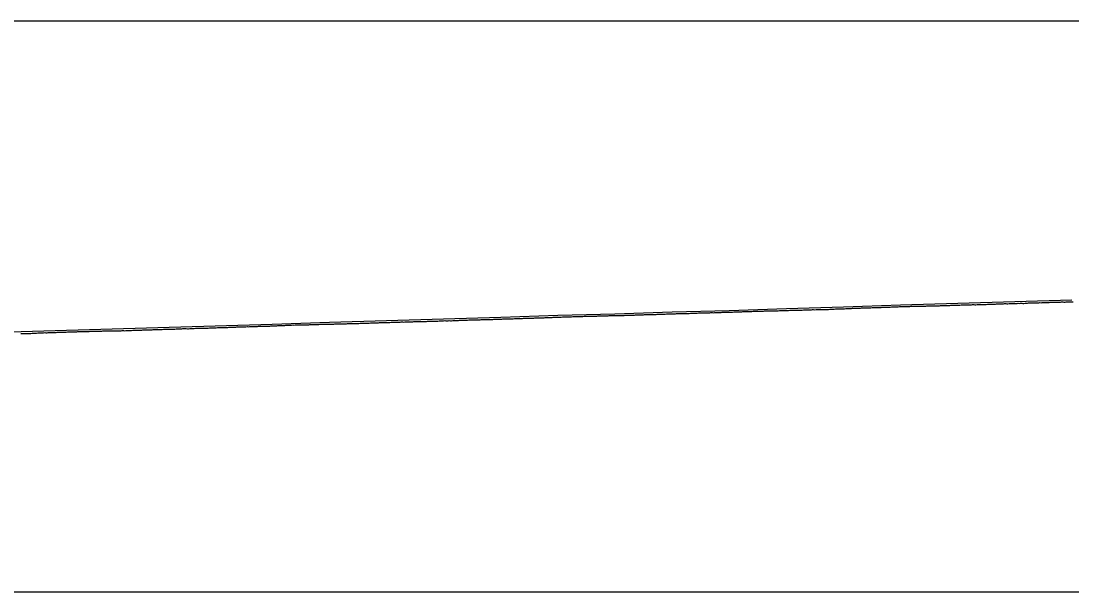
# Model space of a CAD drawing. Extents: x 2898 to 49495, y -15038 to -13538.
# Drawn here: x 31783 to 32703, y -14538 to -14038 of the extents above; entities that cross this region are included whole.
import ezdxf

# ---------------------------------------------------------------- set-up
doc = ezdxf.new("R2010")
doc.units = 0
for name, color, linetype in [('RD_DDB_Profile_EX', 7, 'Continuous'), ('RD_DDB_Profile_PR', 7, 'Continuous'), ('RD_SHT_ShtClip', 7, 'Continuous')]:
    doc.layers.add(name, color=color, linetype=linetype)

msp = doc.modelspace()

# ---------------------------------------------------------------- linework, layer by layer
at = {"layer": 'RD_DDB_Profile_EX'}
for points in [[(32614.34, -14286.91), (32615.34, -14286.86), (32616.34, -14286.81), (32617.34, -14286.77), (32618.34, -14286.86), (32619.34, -14286.86), (32620.27, -14286.81), (32621.34, -14286.81), (32622.34, -14286.76), (32623.34, -14286.72), (32624.34, -14286.67), (32625.34, -14286.67), (32626.34, -14286.57), (32627.34, -14286.57), (32628.34, -14286.57), (32629.34, -14286.52), (32630.34, -14286.52), (32631.34, -14286.47), (32632.34, -14286.42), (32633.27, -14286.42), (32634.34, -14286.42), (32635.27, -14286.37), (32636.34, -14286.32), (32637.34, -14286.21), (32638.34, -14286.17), (32639.34, -14286.18), (32640.34, -14286.14), (32641.34, -14286.14), (32642.34, -14286.12), (32643.34, -14286.03), (32644.34, -14285.98), (32645.34, -14285.98), (32646.34, -14286.03), (32647.34, -14286.02), (32648.34, -14285.97), (32649.34, -14285.87), (32650.27, -14285.83), (32651.34, -14285.77), (32652.34, -14285.78), (32653.34, -14285.78), (32654.34, -14285.73), (32655.34, -14285.73), (32656.34, -14285.67), (32657.34, -14285.71), (32658.34, -14285.67), (32659.34, -14285.53), (32660.34, -14285.71), (32661.27, -14285.71), (32662.34, -14285.56), (32663.34, -14285.52), (32664.34, -14285.42), (32665.34, -14285.33), (32666.27, -14285.38), (32667.34, -14285.36), (32668.34, -14285.36), (32669.34, -14285.36), (32670.34, -14285.31), (32671.34, -14285.31), (32672.34, -14285.16), (32673.34, -14285.12), (32674.27, -14285.12), (32675.34, -14285.06), (32676.34, -14285.11), (32677.34, -14285.02), (32678.34, -14285.02), (32679.27, -14285.02), (32680.34, -14285.05), (32681.34, -14284.97), (32682.34, -14284.92), (32683.27, -14284.92), (32684.34, -14284.77), (32685.34, -14284.81), (32686.34, -14284.76), (32687.27, -14284.72), (32688.34, -14284.76), (32689.34, -14284.76), (32690.34, -14284.66), (32691.34, -14284.71), (32692.27, -14284.66), (32693.34, -14284.61), (32694.34, -14284.52), (32695.34, -14284.52), (32696.34, -14284.6), (32697.34, -14284.55), (32698.34, -14284.46), (32699.34, -14284.41), (32700.27, -14284.41), (32701.33, -14284.36), (32702.33, -14284.31), (32703.33, -14284.31), (32704.33, -14284.26)], [(32314.36, -14296.12), (32315.28, -14296.08), (32316.36, -14296.02), (32317.36, -14295.97), (32318.36, -14296.01), (32319.28, -14296.01), (32320.36, -14295.93), (32321.36, -14295.87), (32322.36, -14295.87), (32323.36, -14295.82), (32324.28, -14295.78), (32325.36, -14295.72), (32326.36, -14295.72), (32327.35, -14295.67), (32328.35, -14295.67), (32329.35, -14295.57), (32330.35, -14295.57), (32331.35, -14295.53), (32332.35, -14295.49), (32333.35, -14295.43), (32334.35, -14295.37), (32335.35, -14295.37), (32336.35, -14295.42), (32337.35, -14295.41), (32338.35, -14295.36), (32339.35, -14295.36), (32340.35, -14295.31), (32341.35, -14295.23), (32342.35, -14295.18), (32343.35, -14295.18), (32344.35, -14295.13), (32345.35, -14295.12), (32346.35, -14295.07), (32347.35, -14295.06), (32348.35, -14295.02), (32349.35, -14295.02), (32350.35, -14294.97), (32351.35, -14294.92), (32352.35, -14294.92), (32353.35, -14294.87), (32354.35, -14294.78), (32355.35, -14294.77), (32356.35, -14294.77), (32357.35, -14294.72), (32358.35, -14294.72), (32359.35, -14294.72), (32360.35, -14294.67), (32361.35, -14294.63), (32362.35, -14294.62), (32363.35, -14294.53), (32364.35, -14294.53), (32365.35, -14294.61), (32366.35, -14294.52), (32367.35, -14294.47), (32368.35, -14294.47), (32369.36, -14294.42), (32370.36, -14294.33), (32371.36, -14294.29), (32372.36, -14294.28), (32373.36, -14294.23), (32374.36, -14294.23), (32375.36, -14294.18), (32376.36, -14294.13), (32377.36, -14294.13), (32378.36, -14294.13), (32379.36, -14294.08), (32380.36, -14293.94), (32381.36, -14294.02), (32382.27, -14293.98), (32383.36, -14293.94), (32384.36, -14293.99), (32385.36, -14293.93), (32386.36, -14293.88), (32387.27, -14293.79), (32388.36, -14293.78), (32389.36, -14293.87), (32390.36, -14293.83), (32391.36, -14293.73), (32392.27, -14293.73), (32393.36, -14293.72), (32394.27, -14293.72), (32395.36, -14293.72), (32396.36, -14293.62), (32397.27, -14293.53), (32398.27, -14293.54), (32399.36, -14293.48), (32400.36, -14293.47), (32401.36, -14293.43), (32402.27, -14293.39), (32403.35, -14293.43), (32404.35, -14293.38), (32405.35, -14293.34), (32406.27, -14293.29), (32407.27, -14293.21), (32408.35, -14293.13), (32409.35, -14293.13), (32410.27, -14293.18), (32411.35, -14293.13), (32412.27, -14293.08), (32413.35, -14292.99), (32414.27, -14292.99)], [(32414.27, -14292.99), (32415.35, -14292.97), (32416.35, -14292.92), (32417.27, -14292.92), (32418.27, -14292.87), (32419.35, -14292.82), (32420.35, -14292.73), (32421.35, -14292.73), (32422.27, -14292.77), (32423.27, -14292.77), (32424.35, -14292.68), (32425.35, -14292.67), (32426.35, -14292.67), (32427.27, -14292.63), (32428.35, -14292.57), (32429.35, -14292.53), (32430.35, -14292.48), (32431.27, -14292.48), (32432.35, -14292.46), (32433.35, -14292.41), (32434.27, -14292.37), (32435.27, -14292.37), (32436.35, -14292.37), (32437.35, -14292.37), (32438.35, -14292.32), (32439.27, -14292.27), (32440.35, -14292.26), (32441.35, -14292.27), (32442.35, -14292.26), (32443.27, -14292.21), (32444.35, -14292.16), (32445.35, -14292.21), (32446.27, -14292.16), (32447.28, -14292.11), (32448.35, -14292.05), (32449.35, -14292), (32450.35, -14291.96), (32451.28, -14292), (32452.35, -14291.97), (32453.35, -14291.92), (32454.35, -14291.91), (32455.27, -14291.86), (32456.34, -14291.81), (32457.34, -14291.76), (32458.27, -14291.72), (32459.34, -14291.71), (32460.27, -14291.71), (32461.34, -14291.71), (32462.27, -14291.71), (32463.34, -14291.67), (32464.34, -14291.62), (32465.27, -14291.57), (32466.34, -14291.61), (32467.27, -14291.56), (32468.34, -14291.47), (32469.34, -14291.42), (32470.27, -14291.42), (32471.34, -14291.47), (32472.27, -14291.47), (32473.34, -14291.41), (32474.34, -14291.32), (32475.27, -14291.32), (32476.34, -14291.23), (32477.27, -14291.23), (32478.34, -14291.26), (32479.34, -14291.22), (32480.27, -14291.12), (32481.34, -14291.13), (32482.27, -14291.08), (32483.34, -14291.02), (32484.34, -14291.06), (32485.27, -14291.02), (32486.34, -14290.98), (32487.27, -14290.98), (32488.34, -14290.96), (32489.27, -14290.96), (32490.34, -14290.96), (32491.34, -14290.91), (32492.27, -14290.77), (32493.34, -14290.77), (32494.27, -14290.86), (32495.34, -14290.71), (32496.27, -14290.62), (32497.27, -14290.62), (32498.34, -14290.58), (32499.27, -14290.48), (32500.34, -14290.47), (32501.34, -14290.52), (32502.27, -14290.47), (32503.27, -14290.42), (32504.27, -14290.42), (32505.34, -14290.31), (32506.27, -14290.22), (32507.27, -14290.21), (32508.34, -14290.21), (32509.27, -14290.17), (32510.27, -14290.13), (32511.34, -14290.07), (32512.27, -14290.02), (32513.27, -14289.98), (32514.27, -14289.93)], [(32514.27, -14289.93), (32515.34, -14289.97), (32516.34, -14289.92), (32517.27, -14289.82), (32518.34, -14289.82), (32519.27, -14289.77), (32520.27, -14289.77), (32521.34, -14289.76), (32522.27, -14289.67), (32523.34, -14289.62), (32524.27, -14289.57), (32525.34, -14289.57), (32526.27, -14289.57), (32527.27, -14289.52), (32528.34, -14289.46), (32529.34, -14289.46), (32530.34, -14289.41), (32531.27, -14289.41), (32532.34, -14289.41), (32533.34, -14289.31), (32534.27, -14289.26), (32535.34, -14289.21), (32536.34, -14289.21), (32537.34, -14289.16), (32538.27, -14289.16), (32539.34, -14289.01), (32540.34, -14289.06), (32541.27, -14289.01), (32542.34, -14288.96), (32543.34, -14288.96), (32544.34, -14288.96), (32545.27, -14288.87), (32546.34, -14288.86), (32547.34, -14288.81), (32548.34, -14288.8), (32549.34, -14288.75), (32550.34, -14288.66), (32551.34, -14288.66), (32552.34, -14288.61), (32553.34, -14288.57), (32554.34, -14288.56), (32555.34, -14288.6), (32556.34, -14288.46), (32557.34, -14288.46), (32558.34, -14288.51), (32559.34, -14288.46), (32560.34, -14288.41), (32561.34, -14288.41), (32562.34, -14288.31), (32563.34, -14288.31), (32564.34, -14288.3), (32565.34, -14288.31), (32566.33, -14288.21), (32567.33, -14288.21), (32568.33, -14288.21), (32569.33, -14288.15), (32570.33, -14288.11), (32571.33, -14288.11), (32572.33, -14288.06), (32573.33, -14288.06), (32574.33, -14288.11), (32575.33, -14288.06), (32576.33, -14288.01), (32577.33, -14287.96), (32578.33, -14287.95), (32579.33, -14287.96), (32580.33, -14287.91), (32581.33, -14287.86), (32582.33, -14287.85), (32583.33, -14287.85), (32584.33, -14287.86), (32585.33, -14287.81), (32586.33, -14287.76), (32587.33, -14287.76), (32588.33, -14287.71), (32589.33, -14287.66), (32590.33, -14287.66), (32591.26, -14287.61), (32592.33, -14287.56), (32593.33, -14287.56), (32594.34, -14287.56), (32595.34, -14287.52), (32596.34, -14287.46), (32597.34, -14287.42), (32598.34, -14287.37), (32599.34, -14287.32), (32600.34, -14287.31), (32601.34, -14287.31), (32602.34, -14287.26), (32603.34, -14287.21), (32604.34, -14287.17), (32605.34, -14287.17), (32606.26, -14287.12), (32607.34, -14287.02), (32608.34, -14287.02), (32609.34, -14287.02), (32610.34, -14287.02), (32611.34, -14286.97), (32612.34, -14286.92), (32613.34, -14286.96), (32614.34, -14286.91)], [(32014.37, -14304.99), (32015.37, -14304.85), (32016.28, -14304.76), (32017.37, -14304.79), (32018.37, -14304.74), (32019.28, -14304.79), (32020.37, -14304.74), (32021.28, -14304.65), (32022.37, -14304.69), (32023.37, -14304.64), (32024.28, -14304.55), (32025.37, -14304.54), (32026.28, -14304.59), (32027.28, -14304.58), (32028.37, -14304.59), (32029.37, -14304.5), (32030.28, -14304.5), (32031.37, -14304.43), (32032.37, -14304.43), (32033.28, -14304.43), (32034.37, -14304.43), (32035.37, -14304.38), (32036.28, -14304.29), (32037.37, -14304.33), (32038.28, -14304.28), (32039.37, -14304.24), (32040.28, -14304.2), (32041.28, -14304.19), (32042.37, -14304.09), (32043.37, -14304.09), (32044.28, -14304.14), (32045.37, -14304.05), (32046.37, -14304.04), (32047.28, -14304), (32048.37, -14303.95), (32049.37, -14303.95), (32050.28, -14303.95), (32051.37, -14303.89), (32052.37, -14303.89), (32053.28, -14303.89), (32054.28, -14303.84), (32055.28, -14303.79), (32056.37, -14303.79), (32057.37, -14303.79), (32058.28, -14303.75), (32059.37, -14303.66), (32060.37, -14303.65), (32061.28, -14303.65), (32062.37, -14303.69), (32063.37, -14303.77), (32064.28, -14303.64), (32065.37, -14303.59), (32066.37, -14303.54), (32067.37, -14303.5), (32068.28, -14303.5), (32069.28, -14303.45), (32070.37, -14303.44), (32071.28, -14303.44), (32072.37, -14303.34), (32073.37, -14303.34), (32074.37, -14303.33), (32075.28, -14303.33), (32076.37, -14303.34), (32077.37, -14303.28), (32078.28, -14303.24), (32079.28, -14303.24), (32080.37, -14303.19), (32081.28, -14303.15), (32082.37, -14303.18), (32083.37, -14303.14), (32084.37, -14303), (32085.28, -14303), (32086.28, -14302.99), (32087.37, -14303.02), (32088.28, -14302.93), (32089.37, -14302.88), (32090.37, -14302.88), (32091.28, -14302.79), (32092.28, -14302.79), (32093.37, -14302.78), (32094.37, -14302.74), (32095.28, -14302.69), (32096.37, -14302.64), (32097.37, -14302.58), (32098.28, -14302.54), (32099.28, -14302.45), (32100.37, -14302.49), (32101.37, -14302.49), (32102.28, -14302.45), (32103.37, -14302.44), (32104.37, -14302.4), (32105.28, -14302.35), (32106.36, -14302.34), (32107.36, -14302.29), (32108.28, -14302.29), (32109.36, -14302.29), (32110.36, -14302.24), (32111.36, -14302.2), (32112.28, -14302.2), (32113.36, -14302.25), (32114.36, -14302.19)], [(32114.36, -14302.19), (32115.28, -14302.1), (32116.36, -14302), (32117.36, -14302.01), (32118.28, -14302.05), (32119.36, -14302), (32120.36, -14301.96), (32121.36, -14301.99), (32122.28, -14301.95), (32123.36, -14301.8), (32124.28, -14301.8), (32125.28, -14301.75), (32126.36, -14301.75), (32127.36, -14301.7), (32128.36, -14301.7), (32129.36, -14301.7), (32130.36, -14301.66), (32131.28, -14301.61), (32132.36, -14301.6), (32133.36, -14301.59), (32134.36, -14301.64), (32135.36, -14301.59), (32136.36, -14301.5), (32137.28, -14301.54), (32138.36, -14301.49), (32139.36, -14301.44), (32140.36, -14301.44), (32141.36, -14301.39), (32142.36, -14301.38), (32143.36, -14301.33), (32144.28, -14301.24), (32145.36, -14301.23), (32146.36, -14301.19), (32147.36, -14301.19), (32148.36, -14301.18), (32149.36, -14301.04), (32150.28, -14301.04), (32151.36, -14301.04), (32152.36, -14301.03), (32153.36, -14300.94), (32154.36, -14300.84), (32155.36, -14300.93), (32156.28, -14300.88), (32157.36, -14300.88), (32158.36, -14300.78), (32159.36, -14300.97), (32160.36, -14301.05), (32161.36, -14300.77), (32162.36, -14300.77), (32163.28, -14300.68), (32164.36, -14300.58), (32165.36, -14300.58), (32166.36, -14300.58), (32167.36, -14300.53), (32168.36, -14300.53), (32169.28, -14300.48), (32170.36, -14300.43), (32171.36, -14300.43), (32172.36, -14300.38), (32173.36, -14300.37), (32174.36, -14300.32), (32175.36, -14300.27), (32176.28, -14300.27), (32177.36, -14300.27), (32178.36, -14300.22), (32179.36, -14300.22), (32180.36, -14300.16), (32181.36, -14300.21), (32182.28, -14300.21), (32183.36, -14300.02), (32184.36, -14300.07), (32185.36, -14300.01), (32186.36, -14299.96), (32187.36, -14299.95), (32188.28, -14299.91), (32189.36, -14299.91), (32190.36, -14299.86), (32191.36, -14299.81), (32192.36, -14299.81), (32193.36, -14299.81), (32194.36, -14299.76), (32195.28, -14299.76), (32196.36, -14299.71), (32197.36, -14299.66), (32198.36, -14299.57), (32199.28, -14299.48), (32200.28, -14299.48), (32201.36, -14299.52), (32202.36, -14299.46), (32203.35, -14299.42), (32204.35, -14299.42), (32205.35, -14299.36), (32206.27, -14299.27), (32207.35, -14299.27), (32208.35, -14299.27), (32209.35, -14299.17), (32210.35, -14299.22), (32211.27, -14299.22), (32212.35, -14299.12), (32213.35, -14299.12), (32214.35, -14299.16)], [(32214.35, -14299.16), (32215.35, -14299.11), (32216.27, -14299.06), (32217.35, -14299.01), (32218.35, -14298.92), (32219.35, -14298.88), (32220.35, -14298.88), (32221.27, -14298.88), (32222.35, -14298.83), (32223.35, -14298.82), (32224.35, -14298.82), (32225.35, -14298.77), (32226.27, -14298.72), (32227.35, -14298.67), (32228.35, -14298.67), (32229.35, -14298.62), (32230.35, -14298.62), (32231.35, -14298.66), (32232.27, -14298.57), (32233.35, -14298.52), (32234.35, -14298.48), (32235.35, -14298.53), (32236.35, -14298.47), (32237.27, -14298.38), (32238.35, -14298.32), (32239.35, -14298.33), (32240.35, -14298.32), (32241.35, -14298.27), (32242.27, -14298.23), (32243.35, -14298.17), (32244.35, -14298.12), (32245.35, -14298.07), (32246.35, -14298.07), (32247.27, -14298.07), (32248.35, -14297.97), (32249.35, -14297.92), (32250.35, -14297.87), (32251.35, -14297.87), (32252.27, -14297.83), (32253.27, -14297.78), (32254.35, -14297.73), (32255.35, -14297.68), (32256.35, -14297.68), (32257.35, -14297.63), (32258.27, -14297.53), (32259.35, -14297.53), (32260.35, -14297.52), (32261.35, -14297.48), (32262.35, -14297.43), (32263.27, -14297.43), (32264.35, -14297.42), (32265.35, -14297.37), (32266.35, -14297.33), (32267.35, -14297.32), (32268.35, -14297.28), (32269.27, -14297.23), (32270.35, -14297.23), (32271.35, -14297.23), (32272.35, -14297.22), (32273.35, -14297.17), (32274.28, -14297.17), (32275.35, -14297.12), (32276.36, -14297.07), (32277.36, -14297.07), (32278.36, -14297.07), (32279.36, -14297.02), (32280.28, -14296.97), (32281.36, -14296.97), (32282.36, -14296.97), (32283.36, -14296.92), (32284.28, -14296.88), (32285.28, -14296.87), (32286.36, -14296.83), (32287.36, -14296.82), (32288.36, -14296.72), (32289.36, -14296.72), (32290.36, -14296.68), (32291.28, -14296.73), (32292.36, -14296.67), (32293.36, -14296.62), (32294.36, -14296.62), (32295.36, -14296.62), (32296.28, -14296.58), (32297.36, -14296.57), (32298.36, -14296.47), (32299.36, -14296.38), (32300.36, -14296.38), (32301.36, -14296.42), (32302.28, -14296.42), (32303.36, -14296.37), (32304.36, -14296.32), (32305.36, -14296.32), (32306.36, -14296.27), (32307.36, -14296.23), (32308.28, -14296.23), (32309.36, -14296.22), (32310.36, -14296.27), (32311.36, -14296.22), (32312.36, -14296.17), (32313.28, -14296.13), (32314.36, -14296.12)], [(31783.25, -14312.17), (31784.25, -14312.13), (31785.15, -14312.13), (31786.25, -14312.08), (31787.15, -14312.03), (31788.25, -14312.07), (31789.25, -14312.07), (31790.25, -14312.02), (31791.25, -14312.02), (31792.15, -14311.97), (31793.25, -14311.88), (31794.25, -14311.83), (31795.25, -14311.78), (31796.25, -14311.82), (31797.15, -14311.77), (31798.25, -14311.63), (31799.25, -14311.58), (31800.25, -14311.58), (31801.25, -14311.53), (31802.25, -14311.49), (31803.16, -14311.44), (31804.25, -14311.34), (31805.25, -14311.38), (31806.25, -14311.38), (31807.25, -14311.29), (31808.16, -14311.29), (31809.25, -14311.28), (31810.25, -14311.23), (31811.25, -14311.23), (31812.24, -14311.18), (31813.15, -14311.14), (31814.24, -14311.09)], [(31814.24, -14311.09), (31815.24, -14311.08), (31816.24, -14311.03), (31817.15, -14310.94), (31818.15, -14310.98), (31819.24, -14311.02), (31820.24, -14310.93), (31821.24, -14310.88), (31822.24, -14310.88), (31823.15, -14310.84), (31824.24, -14310.73), (31825.24, -14310.73), (31826.24, -14310.77), (31827.24, -14310.73), (31828.15, -14310.59), (31829.23, -14310.63), (31830.24, -14310.63), (31831.24, -14310.58), (31832.24, -14310.53), (31833.15, -14310.49), (31834.23, -14310.49), (31835.23, -14310.48), (31836.23, -14310.43), (31837.23, -14310.44), (31838.15, -14310.39), (31839.23, -14310.33), (31840.23, -14310.29), (31841.23, -14310.33), (31842.23, -14310.28), (31843.23, -14310.24), (31844.15, -14310.19), (31845.23, -14310.18), (31846.23, -14310.19), (31847.23, -14310.08), (31848.23, -14310.03), (31849.15, -14310.03), (31850.23, -14310.03), (31851.23, -14310.03), (31852.23, -14309.94), (31853.23, -14309.94), (31854.15, -14309.94), (31855.23, -14309.89), (31856.23, -14309.89), (31857.23, -14309.84), (31858.23, -14309.83), (31859.23, -14309.83), (31860.23, -14309.83), (31861.23, -14309.83), (31862.23, -14309.77), (31863.23, -14309.77), (31864.23, -14309.78), (31865.23, -14309.73), (31866.23, -14309.73), (31867.23, -14309.73), (31868.23, -14309.73), (31869.24, -14309.68), (31870.15, -14309.68), (31871.24, -14309.68), (31872.15, -14309.58), (31873.24, -14309.58), (31874.15, -14309.63), (31875.24, -14309.58), (31876.15, -14309.48), (31877.24, -14309.49), (31878.15, -14309.44), (31879.24, -14309.43), (31880.15, -14309.38), (31881.24, -14309.33), (31882.15, -14309.33), (31883.24, -14309.28), (31884.15, -14309.23), (31885.24, -14309.23), (31886.15, -14309.19), (31887.24, -14309.18), (31888.15, -14309.18), (31889.15, -14309.14), (31890.24, -14309.04), (31891.15, -14308.95), (31892.24, -14308.94), (31893.15, -14308.89), (31894.24, -14308.89), (31895.15, -14308.93), (31896.24, -14308.88), (31897.15, -14308.88), (31898.24, -14308.78), (31899.15, -14308.74), (31900.24, -14308.73), (31901.15, -14308.64), (31902.24, -14308.64), (31903.15, -14308.59), (31904.24, -14308.53), (31905.15, -14308.49), (31906.24, -14308.48), (31907.15, -14308.48), (31908.24, -14308.43), (31909.15, -14308.34), (31910.15, -14308.33), (31911.24, -14308.34), (31912.15, -14308.29), (31913.24, -14308.24), (31914.15, -14308.28)], [(31914.15, -14308.28), (31915.24, -14308.19), (31916.24, -14308.18), (31917.24, -14308.18), (31918.15, -14308.18), (31919.24, -14308.13), (31920.15, -14308.04), (31921.24, -14308.03), (31922.15, -14307.98), (31923.24, -14307.93), (31924.15, -14307.93), (31925.24, -14307.83), (31926.15, -14307.83), (31927.24, -14307.84), (31928.15, -14307.79), (31929.24, -14308), (31930.15, -14308), (31931.15, -14307.69), (31932.24, -14307.63), (31933.15, -14307.59), (31934.24, -14307.59), (31935.15, -14307.59), (31936.24, -14307.53), (31937.15, -14307.53), (31938.17, -14307.48), (31939.37, -14307.53), (31940.37, -14307.53), (31941.37, -14307.52), (31942.37, -14307.43), (31943.37, -14307.38), (31944.37, -14307.33), (31945.37, -14307.33), (31946.37, -14307.32), (31947.37, -14307.32), (31948.37, -14307.27), (31949.37, -14307.19), (31950.37, -14307.18), (31951.37, -14307.13), (31952.37, -14307.04), (31953.37, -14307.03), (31954.37, -14307.03), (31955.37, -14306.98), (31956.37, -14306.89), (31957.38, -14306.94), (31958.38, -14306.94), (31959.38, -14306.89), (31960.38, -14306.88), (31961.38, -14306.83), (31962.38, -14306.79), (31963.38, -14306.79), (31964.38, -14306.73), (31965.38, -14306.63), (31966.38, -14306.64), (31967.38, -14306.59), (31968.38, -14306.54), (31969.38, -14306.54), (31970.38, -14306.49), (31971.38, -14306.43), (31972.38, -14306.38), (31973.38, -14306.38), (31974.38, -14306.38), (31975.38, -14306.33), (31976.38, -14306.28), (31977.38, -14306.27), (31978.38, -14306.24), (31979.38, -14306.18), (31980.38, -14306.13), (31981.37, -14306.08), (31982.37, -14306.13), (31983.37, -14306.08), (31984.37, -14306.04), (31985.37, -14305.99), (31986.37, -14305.94), (31987.37, -14305.89), (31988.37, -14305.94), (31989.37, -14305.93), (31990.37, -14305.88), (31991.37, -14305.83), (31992.37, -14305.82), (31993.28, -14305.78), (31994.37, -14305.78), (31995.37, -14305.73), (31996.28, -14305.69), (31997.37, -14305.69), (31998.37, -14305.68), (31999.28, -14305.68), (32000.37, -14305.64), (32001.37, -14305.59), (32002.28, -14305.5), (32003.37, -14305.53), (32004.28, -14305.49), (32005.37, -14305.44), (32006.37, -14305.39), (32007.28, -14305.34), (32008.37, -14305.2), (32009.37, -14305.15), (32010.28, -14305.2), (32011.28, -14305.15), (32012.37, -14305.05), (32013.28, -14305.05), (32014.37, -14304.99)]]:
    msp.add_lwpolyline(points, dxfattribs=at)
at = {"layer": 'RD_DDB_Profile_PR'}
msp.add_lwpolyline([(31753.38, -14311.32), (31803.38, -14309.82), (31853.38, -14308.34), (31903.38, -14306.98), (31953.38, -14305.43), (32003.38, -14303.93), (32053.38, -14302.28), (32103.38, -14300.84), (32153.38, -14299.34), (32203.38, -14297.82), (32253.38, -14296.18), (32303.38, -14294.77), (32353.38, -14293.27), (32403.38, -14291.83), (32453.38, -14290.32), (32503.38, -14288.82), (32553.38, -14286.97), (32603.38, -14285.61), (32653.38, -14284.17), (32703.38, -14282.71)], dxfattribs=at)
at = {"layer": 'RD_SHT_ShtClip'}
msp.add_lwpolyline([(31475.38, -14038.47), (31475.38, -14538.47), (32975.38, -14538.47), (32975.38, -14538.47), (32975.38, -14038.47), (32975.38, -14038.47)], close=True, dxfattribs=at)

doc.saveas('drawing.dxf')
